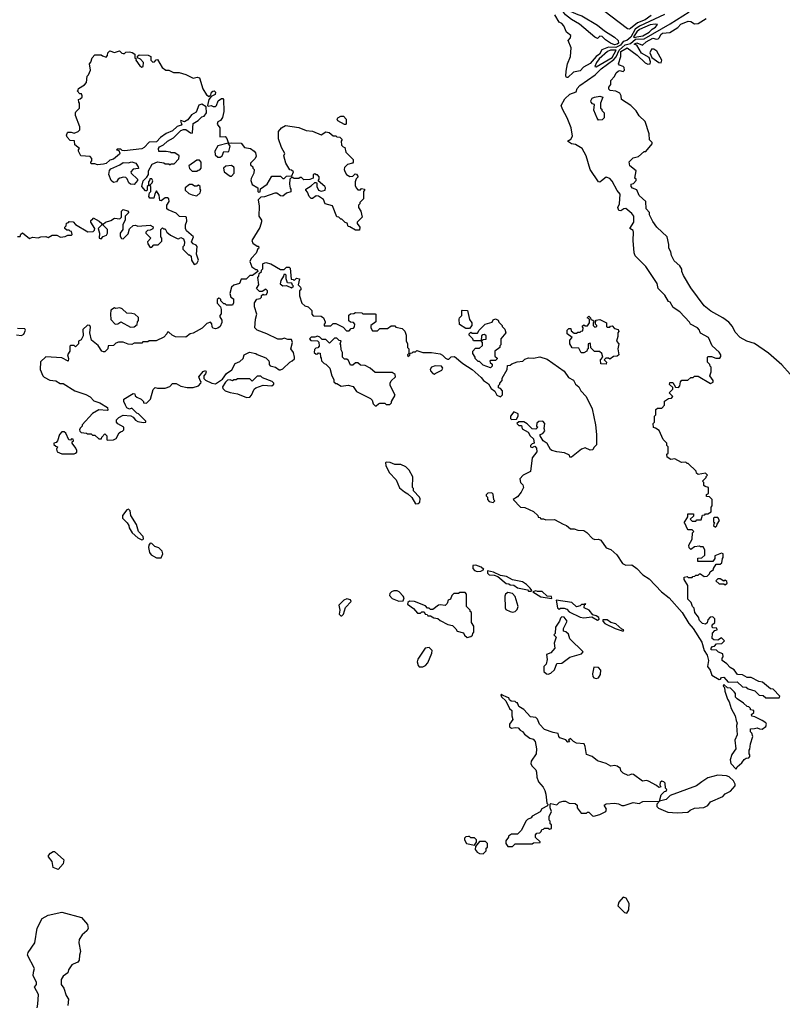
# Model space of a CAD drawing. Extents: x 1861455 to 2058065, y 200073 to 437907.
# Tile 261 of 574: x 1894482 to 1900690, y 354654 to 362675. Entities that reach past the tile are written whole.
import ezdxf

# ---------------------------------------------------------------- set-up
doc = ezdxf.new("R2010")
doc.units = 0

msp = doc.modelspace()

# ---------------------------------------------------------------- linework, layer by layer
at = {"layer": '0CON05XD'}
for points in [[(1899621.7, 362708.3), (1899575, 362673.3), (1899510.2, 362649.8), (1899455, 362602.9), (1899445, 362597.5), (1899429.5, 362599.5), (1899169.5, 362799.5)], [(1899142.5, 359505), (1899170, 359375), (1899177.5, 359295), (1899177, 359213), (1899155, 359190), (1899148.3, 359171.7), (1899125, 359167.5), (1899085, 359186.2), (1899055, 359176.7), (1898975, 359110), (1898961.7, 359111.7), (1898958.3, 359128.3), (1898917, 359147), (1898855, 359153.3), (1898815, 359166.7), (1898803.3, 359175), (1898775, 359222.5), (1898743.3, 359245), (1898720, 359285), (1898720, 359295), (1898740, 359305), (1898757.5, 359325), (1898752.5, 359345), (1898757.5, 359385), (1898740, 359405), (1898708.3, 359401.7), (1898691.7, 359388.3), (1898690, 359365), (1898700, 359355), (1898685, 359340), (1898653, 359343), (1898613, 359383), (1898585, 359400), (1898545, 359400), (1898530, 359385), (1898545, 359370), (1898568.3, 359368.3), (1898571.7, 359341.7), (1898620, 359315), (1898637.5, 359285), (1898665, 359260), (1898670, 359225), (1898655, 359220), (1898640, 359205), (1898640, 359195), (1898655, 359190), (1898675, 359200), (1898690, 359185), (1898692.5, 359155), (1898653.3, 359105), (1898640, 358995), (1898580, 358965), (1898552.5, 358935), (1898560, 358905), (1898577.5, 358885), (1898582.5, 358865), (1898563.3, 358825), (1898535, 358787.5), (1898500, 358765), (1898560, 358705), (1898595, 358702.5), (1898665, 358667.5), (1898700, 358635), (1898701.7, 358621.7), (1898715, 358620), (1898725, 358610), (1898745, 358610), (1898765, 358600), (1898835, 358602.5), (1898907.5, 358565), (1898933.8, 358553.8), (1898965, 358526.7), (1898995, 358527.5), (1899025, 358517.5), (1899075, 358513.3), (1899097.7, 358497.7), (1899145, 358447.5), (1899165, 358441.2), (1899195, 358443.3), (1899212.5, 358435), (1899255, 358372.5), (1899295, 358360), (1899343.3, 358315), (1899390, 358245), (1899415, 358232.5), (1899465, 358233.3), (1899505, 358203.3), (1899555, 358152.5), (1899605, 358120), (1899707.5, 358015), (1899768.8, 357965), (1899875, 357846.7), (1899930, 357755), (1899965.8, 357715.8), (1900034, 357604), (1900054.3, 357535), (1900077.7, 357497.7), (1900090, 357455), (1900080, 357405), (1900103.3, 357375), (1900117.5, 357335), (1900175, 357300), (1900186.4, 357303.6), (1900195, 357317.5), (1900215, 357320), (1900248.3, 357278.3), (1900321.7, 357281.7), (1900365, 357240), (1900397, 357237), (1900413.3, 357223.3), (1900467, 357207), (1900503, 357173), (1900535, 357170), (1900555, 357150), (1900665, 357150), (1900670, 357165), (1900615, 357222.5), (1900593, 357223), (1900527.7, 357277.7), (1900500, 357285), (1900436.4, 357316.4), (1900405, 357317.5), (1900365, 357337.5), (1900325, 357340), (1900299.3, 357379.3), (1900265, 357397.5), (1900238.3, 357428.3), (1900200, 357455), (1900200, 357475), (1900210, 357485), (1900205, 357510), (1900171.7, 357521.7), (1900155, 357540), (1900111.7, 357541.7), (1900110, 357555), (1900121.7, 357568.3), (1900138.3, 357571.7), (1900155, 357590), (1900197, 357593), (1900220, 357615), (1900195, 357640), (1900165, 357620), (1900133, 357623), (1900120, 357635), (1900121.7, 357678.3), (1900141.7, 357698.3), (1900160, 357705), (1900158.3, 357718.3), (1900125, 357720), (1900120, 357725), (1900120, 357745), (1900140, 357765), (1900140, 357795), (1900125, 357810), (1900101.7, 357808.3), (1900083, 357787), (1900078.3, 357761.7), (1900065, 357750), (1900040, 357755), (1900015, 357780), (1900007, 357807), (1899977.5, 357845), (1899971.7, 357881.7), (1899960, 357895), (1899948.3, 357928.3), (1899920, 357955), (1899920, 358065), (1899890, 358115), (1899890, 358135), (1899915, 358140), (1899925, 358130), (1899955, 358130), (1899961.7, 358138.3), (1899978.3, 358141.7), (1899985, 358150), (1900005, 358150), (1900015, 358160), (1900025, 358160), (1900055, 358140), (1900078.3, 358141.7), (1900098.3, 358161.7), (1900101.7, 358178.3), (1900130, 358195), (1900130, 358205), (1900151.7, 358238.3), (1900185, 358240), (1900198.3, 358251.7), (1900203, 358287), (1900210, 358295), (1900210, 358325), (1900195, 358330), (1900141.7, 358308.3), (1900140, 358285), (1900125, 358260), (1900001.7, 358261.7), (1900001.7, 358288.3), (1900035, 358290), (1900058.3, 358311.7), (1900060, 358355), (1900045, 358380), (1900025, 358380), (1900015, 358387.5), (1899975, 358380), (1899945, 358360), (1899931.7, 358371.7), (1899930, 358395), (1899957, 358443), (1899960, 358495), (1899970, 358505), (1899955, 358520), (1899925, 358520), (1899915, 358530), (1899898.3, 358568.3), (1899890, 358575), (1899920, 358625), (1899921.7, 358648.3), (1899968.3, 358648.3), (1899968.3, 358631.7), (1899940, 358605), (1899955, 358590), (1899985, 358590), (1899995, 358600), (1900028.3, 358601.7), (1900041.7, 358638.3), (1900058.3, 358641.7), (1900065, 358650), (1900085, 358650), (1900110, 358665), (1900110, 358705), (1900120, 358715), (1900120, 358765), (1900098.3, 358788.3), (1900071.7, 358791.7), (1900071.7, 358808.3), (1900090, 358815), (1900090, 358865), (1900061.7, 358871.7), (1900051.7, 358881.7), (1900050, 358905), (1900040, 358915), (1900070, 358945), (1900070, 358955), (1900080, 358965), (1900065, 358980), (1900005, 358970), (1899991.7, 358981.7), (1899988.3, 358998.3), (1899925, 359060), (1899915, 359060), (1899905, 359070), (1899868.3, 359068.3), (1899815, 359097.5), (1899783, 359093), (1899751.7, 359111.7), (1899750, 359135), (1899760, 359145), (1899760, 359195), (1899750, 359205), (1899750, 359225), (1899720, 359255), (1899688.3, 359328.3), (1899658.3, 359348.3), (1899641.7, 359351.7), (1899640, 359385), (1899650, 359395), (1899650, 359445), (1899660, 359455), (1899661.7, 359498.3), (1899675, 359510), (1899708.3, 359511.7), (1899730, 359535), (1899731.7, 359568.3), (1899765, 359590), (1899788.3, 359591.7), (1899800, 359605), (1899770, 359635), (1899800, 359665), (1899798.3, 359678.3), (1899773, 359703), (1899775, 359720), (1899798.3, 359718.3), (1899821.7, 359681.7), (1899845, 359680), (1899857, 359693), (1899860, 359725), (1899872.5, 359737.5), (1899921.7, 359738.3), (1899945, 359760), (1899965, 359760), (1899975, 359770), (1900005, 359770), (1900105, 359712.5), (1900128.3, 359721.7), (1900127, 359737), (1900100, 359775), (1900110, 359805), (1900110, 359845), (1900101.7, 359851.7), (1900100, 359865), (1900080, 359885), (1900080, 359925), (1900085, 359930), (1900115, 359930), (1900148.3, 359918.3), (1900181.7, 359918.3), (1900189.3, 359930.7), (1900188.8, 359945), (1900175, 359966.7), (1900119.5, 360019.5), (1900088.8, 360085), (1900025, 360122.5), (1900017.5, 360135), (1900016.1, 360146.1), (1900000, 360165), (1899943.6, 360193.6), (1899935, 360210), (1899856.4, 360296.4), (1899800.7, 360330.7), (1899777.5, 360375), (1899765, 360380), (1899735, 360430), (1899680, 360485), (1899672.5, 360525), (1899580, 360665), (1899491.7, 360751.7), (1899483.8, 360775), (1899476.7, 360875), (1899479.2, 360945), (1899475, 360956.7), (1899450, 360975), (1899481.2, 361025), (1899482.2, 361075), (1899465, 361097.5), (1899415, 361136), (1899400, 361135), (1899375, 361117.5), (1899360, 361120), (1899352.5, 361145), (1899365.6, 361174.4), (1899371.4, 361255), (1899345, 361282.5), (1899305, 361360.6), (1899285, 361382.5), (1899255, 361392.9), (1899218.8, 361361.2), (1899205, 361352.5), (1899193.3, 361353.3), (1899126, 361455), (1899092.5, 361565), (1899060, 361625), (1899007.6, 361657.6), (1898975, 361663.1), (1898942.5, 361685), (1898968.3, 361701.7), (1898983.3, 361725), (1898970.8, 361795), (1898940, 361875), (1898900, 361945), (1898890, 361975), (1898919.8, 362030.2), (1898961, 362069), (1899011.5, 362088.5), (1899020, 362115), (1899040.5, 362139.5), (1899165.4, 362225), (1899215.7, 362275), (1899319.5, 362350.5), (1899337.2, 362372.8), (1899362.2, 362427.8), (1899410.6, 362469.4), (1899455, 362481), (1899495, 362515.4), (1899565, 362520.1), (1899777.8, 362642.2), (1899931.2, 362738.8)], [(1899731.5, 362718.5), (1899527.5, 362622.5), (1899491.9, 362598.1), (1899456.7, 362533.3), (1899425, 362505.5), (1899393.9, 362496.1), (1899371.8, 362468.2), (1899335, 362448.4), (1899275, 362450.3), (1899219.8, 362430.2), (1899202.7, 362395), (1899175.8, 362374.2), (1899125, 362318.1), (1899073, 362287), (1899045, 362257.9), (1898991.6, 362248.4), (1898945, 362203.8), (1898934, 362204), (1898928.8, 362215), (1898930, 362255), (1898942.5, 362315), (1898965.8, 362375), (1898970, 362445), (1898948, 362505), (1898965, 362526.7), (1898967.3, 362545), (1898933, 362573), (1898911.2, 362625), (1898895, 362643.6), (1898874.2, 362655), (1898839.1, 362715)], [(1899325, 362469.7), (1899291.4, 362485), (1899251.7, 362511.7), (1899225, 362539.2), (1899205, 362540), (1899185, 362522.5), (1899165, 362532.5), (1899039.3, 362639.3), (1898975, 362675.6), (1898926, 362715), (1898908.8, 362735), (1898906.7, 362753.3), (1898945, 362753.8), (1899025, 362716.2), (1899057.7, 362707.7), (1899185, 362630.8), (1899243.6, 362583.6), (1899325, 362533.8), (1899355, 362505.8), (1899356.6, 362485), (1899345, 362474.3), (1899325, 362469.7)], [(1899485, 362529.4), (1899505, 362534.7), (1899555, 362544.5), (1899605, 362573.2), (1899631.2, 362598.8), (1899658.9, 362615), (1899673.3, 362635), (1899655, 362639.5), (1899615, 362634.1), (1899527.3, 362595), (1899505, 362576.2), (1899478.1, 362535), (1899485, 362529.4)], [(1899508.8, 362385), (1899575, 362323.1), (1899596.1, 362313.9), (1899613.3, 362316.7), (1899617, 362333), (1899606.4, 362366.4), (1899542.9, 362402.9), (1899506.2, 362466.2), (1899485, 362475.8), (1899505, 362485.8), (1899552, 362468), (1899581.1, 362495), (1899635, 362523.6), (1899665, 362515.7), (1899680.6, 362519.4), (1899690.9, 362529.1), (1899700.8, 362555), (1899713.8, 362565), (1899775, 362571.1), (1899838.7, 362611.3), (1899865, 362637.5), (1899925, 362663.8), (1899945, 362660), (1899975, 362640), (1900005, 362644.4), (1900070.9, 362685)], [(1894465, 360910), (1894485, 360910), (1894491.7, 360928.3), (1894505, 360940), (1894562.5, 360892.5), (1894587, 360903), (1894633, 360897), (1894655, 360906.7), (1894695, 360907.5), (1894715, 360900), (1894745, 360920), (1894785, 360920), (1894813.3, 360903.3), (1894851.7, 360908.3), (1894875, 360920), (1894905, 360920), (1894910, 360925), (1894905, 360950), (1894891.7, 360951.7), (1894885, 360960), (1894865, 360960), (1894850, 360975), (1894850, 360985), (1894860, 360995), (1894861.7, 361018.3), (1894878.3, 361021.7), (1894885, 361030), (1894918.3, 361028.3), (1894937, 361007), (1895036.7, 360946.7), (1895080.7, 360949.3), (1895090.7, 360959.3), (1895093.3, 360975), (1895060, 361025), (1895061.7, 361038.3), (1895078.3, 361051.7), (1895080, 361060), (1895130, 361035), (1895150, 361015), (1895148.3, 361001.7), (1895120, 360975), (1895132.5, 360935), (1895130, 360895), (1895145, 360890), (1895161.7, 360908.3), (1895189.3, 360920.7), (1895197.5, 360935), (1895197, 360967), (1895161.7, 361001.7), (1895161.7, 361008.3), (1895180, 361025), (1895225, 361040), (1895253, 361057), (1895298.3, 361051.7), (1895310, 361065), (1895310, 361115), (1895325, 361130), (1895358.3, 361118.3), (1895370, 361105), (1895340, 361075), (1895340, 361045), (1895322.5, 361005), (1895322.5, 360965), (1895300, 360935), (1895300.7, 360910.7), (1895311.7, 360891.7), (1895325, 360890), (1895365, 360930), (1895375, 360970), (1895405, 360997.5), (1895425, 361000), (1895445, 360992.5), (1895545, 361000), (1895568.3, 360988.3), (1895565, 360972.5), (1895545, 360960), (1895521.7, 360958.3), (1895510, 360945), (1895510, 360935), (1895550, 360895), (1895523.3, 360865), (1895525, 360850), (1895545, 360820), (1895558.3, 360821.7), (1895575, 360840), (1895608.3, 360841.7), (1895638.3, 360871.7), (1895640, 360895), (1895630, 360905), (1895630, 360965), (1895645, 360980), (1895651.7, 360971.7), (1895665, 360970), (1895680, 360945), (1895709.3, 360919.3), (1895763, 360893), (1895775, 360890), (1895795, 360900), (1895815, 360890), (1895822.5, 360865), (1895820, 360835), (1895810, 360825), (1895810, 360805), (1895855, 360760), (1895865, 360760), (1895878.3, 360748.3), (1895880, 360715), (1895901.7, 360681.7), (1895925, 360690), (1895937.5, 360715), (1895920, 360765), (1895927, 360827), (1895919.3, 360839.3), (1895895, 360850), (1895880, 360865), (1895897, 360907), (1895840, 360955), (1895833, 360973), (1895832.5, 361005), (1895842.5, 361035), (1895840, 361065), (1895835, 361070), (1895783, 361073), (1895755, 361100), (1895690, 361125), (1895680, 361135), (1895680, 361165), (1895697.5, 361195), (1895696.1, 361216.1), (1895685, 361223.3), (1895667, 361223), (1895635, 361200), (1895621.7, 361201.7), (1895616.4, 361246.4), (1895595, 361280), (1895583, 361257), (1895575, 361220), (1895541.7, 361221.7), (1895532.5, 361235), (1895540, 361265), (1895550, 361275), (1895550, 361315), (1895540, 361325), (1895560, 361345), (1895567, 361363), (1895558.3, 361378.3), (1895541.7, 361378.3), (1895540, 361365), (1895530, 361355), (1895530, 361325), (1895520, 361315), (1895520, 361285), (1895515, 361280), (1895505, 361280), (1895477.5, 361315), (1895488.3, 361361.7), (1895518.3, 361391.7), (1895530, 361415), (1895530, 361445), (1895560.7, 361499.3), (1895605, 361517.5), (1895655, 361510), (1895665, 361500), (1895695, 361500), (1895707.5, 361492.5), (1895715, 361500), (1895738.3, 361501.7), (1895778.3, 361541.7), (1895780, 361565), (1895745, 361590), (1895715, 361590), (1895707, 361597), (1895675, 361602.5), (1895655, 361600), (1895615, 361600), (1895612.5, 361625), (1895620.7, 361639.3), (1895653.6, 361656.4), (1895683.9, 361686.1), (1895735, 361713.3), (1895795, 361771.2), (1895815, 361780), (1895835, 361780), (1895873, 361753), (1895885, 361750), (1895890, 361755), (1895895, 361830), (1895936.1, 361853.9), (1895965, 361882.5), (1895985, 361890), (1896002.5, 361915), (1896000, 361965), (1895965, 361986.7), (1895940.5, 361979.5), (1895918.3, 361921.7), (1895880.7, 361899.3), (1895851.7, 361858.3), (1895823, 361843), (1895795, 361852.5), (1895790, 361845), (1895802.5, 361825), (1895797.5, 361815), (1895764, 361806), (1895725, 361770), (1895675, 361747.5), (1895627.5, 361715), (1895595, 361680), (1895535, 361677.5), (1895495, 361632.5), (1895477.5, 361622.5), (1895335, 361607.5), (1895315, 361610), (1895305, 361620), (1895275, 361620), (1895270, 361615), (1895288.3, 361608.3), (1895297.5, 361587.5), (1895295, 361580), (1895245, 361540), (1895215, 361530), (1895186.1, 361503.9), (1895163, 361497), (1895115, 361492.5), (1895095, 361500), (1895065, 361500), (1895060, 361515), (1895070, 361525), (1895070, 361545), (1895055, 361560), (1894980, 361565), (1894960, 361605), (1894960, 361615), (1894970, 361625), (1894930, 361655), (1894928.3, 361688.3), (1894891.7, 361691.7), (1894868.3, 361718.3), (1894862.5, 361735), (1894870, 361755), (1894875, 361760), (1894901.7, 361758.3), (1894925, 361750), (1894957, 361763), (1894971.7, 361778.3), (1894971.7, 361801.7), (1894936.7, 361895), (1894937.5, 361915), (1894940, 361925), (1894970, 361955), (1894970, 361995), (1894963, 362003), (1894960, 362025), (1894975, 362030), (1894990, 362045), (1894990, 362055), (1894985, 362070), (1894971.7, 362071.7), (1894950, 362095), (1894958.3, 362101.7), (1894960, 362115), (1895010, 362145), (1895027, 362163), (1895032.5, 362215), (1895042.5, 362225), (1895057.5, 362265), (1895050, 362315), (1895061.7, 362328.3), (1895072.5, 362365), (1895095, 362390), (1895145, 362390), (1895155, 362380), (1895185, 362370), (1895197, 362383), (1895200, 362405), (1895215, 362420), (1895255, 362407.5), (1895295, 362420), (1895313, 362403), (1895325, 362400), (1895335, 362400), (1895345, 362410), (1895375, 362412.5), (1895397, 362407), (1895420, 362395), (1895420, 362365), (1895430, 362355), (1895427.5, 362345), (1895459.5, 362299.5), (1895475, 362287.5), (1895487, 362293), (1895488.8, 362325), (1895465, 362353.3), (1895440, 362365), (1895441.7, 362378.3), (1895455, 362387.5), (1895527, 362387), (1895550, 362375), (1895550, 362345), (1895565, 362330), (1895578.3, 362331.7), (1895591.7, 362348.3), (1895605, 362350), (1895642.5, 362285), (1895673, 362263), (1895695, 362263.3), (1895735, 362245.8), (1895780, 362245), (1895835, 362227.5), (1895895, 362197.5), (1895927, 362207), (1895945, 362202.5), (1895972.7, 362112.7), (1896002.3, 362062.3), (1896025, 362050), (1896037.5, 362062.5), (1896043.8, 362085), (1896055, 362093.3), (1896066.2, 362096.2), (1896076.7, 362085), (1896072.5, 362065), (1896041.7, 362048.3), (1896022.5, 362025), (1896010, 361975), (1896015, 361970), (1896040, 361975), (1896057.1, 361967.1), (1896075, 361967.5), (1896085, 361976.7), (1896097.5, 362015), (1896125, 362032.5), (1896135, 362032.5), (1896140, 362025), (1896143.6, 361926.4), (1896133, 361877), (1896117.5, 361855), (1896096.1, 361843.9), (1896090, 361825), (1896110, 361795), (1896111.7, 361721.7), (1896155, 361722.5), (1896168.3, 361708.3), (1896180, 361675), (1896180, 361670), (1896095, 361647.5), (1896070, 361605), (1896073, 361573), (1896095, 361556.2), (1896115, 361555.8), (1896131.2, 361565), (1896145, 361600), (1896175, 361597.5), (1896185, 361602.5), (1896196.7, 361645), (1896180, 361670), (1896207, 361673), (1896285, 361669.2), (1896313.3, 361633.3), (1896360, 361625), (1896390, 361605), (1896401.7, 361591.7), (1896406.7, 361563.3), (1896400, 361545), (1896360, 361505), (1896361.7, 361491.7), (1896380, 361475), (1896380, 361465), (1896390, 361455), (1896387.5, 361425), (1896365, 361380), (1896363.3, 361365), (1896373.6, 361333.6), (1896420, 361305), (1896420, 361275), (1896425, 361270), (1896438.3, 361271.7), (1896441.7, 361298.3), (1896497.5, 361335), (1896535, 361400), (1896605, 361400), (1896625, 361380), (1896635, 361380), (1896655, 361400), (1896698.3, 361401.7), (1896710, 361435), (1896695, 361450), (1896681.7, 361451.7), (1896647.5, 361505), (1896632.5, 361565), (1896640, 361585), (1896612.5, 361635), (1896590, 361705), (1896587.5, 361765), (1896612.5, 361795), (1896645, 361812.5), (1896755, 361797.5)], [(1899175, 362291.9), (1899305, 362368.1), (1899336.9, 362426.9), (1899291.9, 362428.1), (1899265.9, 362415), (1899199.6, 362355), (1899176.7, 362325), (1899164.2, 362295), (1899175, 362291.9)], [(1900755, 359787.5), (1900685, 359862.9), (1900578.3, 359958.3), (1900465, 360036), (1900402.5, 360055), (1900345.9, 360085.9), (1900305, 360130), (1900285, 360176.7), (1900255, 360210), (1900206.1, 360246.1), (1900109.5, 360299.5), (1900055, 360343.8), (1899945, 360490), (1899885, 360590), (1899873.3, 360625), (1899871.7, 360641.7), (1899855, 360670), (1899810.7, 360710.7), (1899787.5, 360755), (1899782.5, 360785), (1899767.5, 360815), (1899766.7, 360845), (1899752.5, 360905), (1899667.5, 360985), (1899635, 361030), (1899610, 361085), (1899610, 361105), (1899582.5, 361135), (1899580, 361195), (1899523.6, 361243.6), (1899505, 361290), (1899471.7, 361301.7), (1899460, 361315), (1899460, 361335), (1899478.3, 361341.7), (1899500, 361365), (1899500, 361375), (1899490, 361385), (1899500, 361445), (1899450, 361485), (1899443, 361517), (1899475, 361550), (1899518.3, 361561.7), (1899565, 361600), (1899578.3, 361601.7), (1899630, 361665), (1899630, 361675), (1899610, 361695), (1899607.5, 361745), (1899573.3, 361845), (1899525, 361892.5), (1899501.7, 361931.7), (1899456.4, 361976.4), (1899380, 362025), (1899377.5, 362055), (1899366.4, 362076.4), (1899335, 362092.5), (1899288.3, 362098.3), (1899278.3, 362108.3), (1899277.5, 362125), (1899293, 362147), (1899295, 362180), (1899325, 362213.3), (1899338.3, 362241.7), (1899355, 362256.7), (1899365, 362260), (1899395, 362252), (1899405.4, 362264.6), (1899403.8, 362285), (1899395, 362293.8), (1899365, 362303.3), (1899356.7, 362315), (1899374.8, 362375), (1899375.8, 362415), (1899426.8, 362446.8), (1899508.8, 362385)], [(1899705, 362322.5), (1899708.8, 362345), (1899667.5, 362417.5), (1899645, 362435.8), (1899625, 362433.8), (1899611.2, 362405), (1899628.3, 362368.3), (1899685, 362327.5), (1899705, 362322.5)], [(1899195, 361857.5), (1899181.7, 361871.7), (1899157, 361937), (1899160, 361985), (1899145, 361990), (1899133, 362003), (1899132.5, 362015), (1899143.3, 362035), (1899160, 362045), (1899205, 362052.5), (1899230, 362045), (1899210, 361995), (1899210, 361955), (1899220, 361945), (1899220, 361935), (1899240, 361915), (1899240, 361875), (1899225, 361860), (1899195, 361857.5)], [(1897135, 361820), (1897125, 361820), (1897070.7, 361850.7), (1897067.5, 361865), (1897072.5, 361875), (1897095, 361890), (1897118.3, 361888.3), (1897140, 361865), (1897140, 361825), (1897135, 361820)], [(1896755, 361797.5), (1896815, 361772.5), (1896866.4, 361766.4), (1896935, 361737.5), (1896975, 361762.5), (1897000, 361755), (1897035, 361730), (1897055, 361730), (1897065, 361720), (1897087, 361717), (1897108.3, 361698.3), (1897100, 361685), (1897103, 361653), (1897115, 361640), (1897130, 361635), (1897137.5, 361595), (1897197.5, 361535), (1897196.7, 361515), (1897190, 361505), (1897150, 361495), (1897125, 361470), (1897122.5, 361455), (1897128.3, 361438.3), (1897143.6, 361413.6), (1897168.3, 361398.3), (1897195, 361400), (1897211.7, 361418.3), (1897225, 361417.5), (1897237.5, 361395), (1897221.7, 361378.3), (1897212.5, 361355), (1897212.5, 361325), (1897220, 361305), (1897235, 361290), (1897255, 361290), (1897265, 361300), (1897290, 361295), (1897290, 361285), (1897280, 361275), (1897280, 361215), (1897250, 361185), (1897250, 361175), (1897240, 361165), (1897240, 361145), (1897260, 361115), (1897270, 361065), (1897230, 361025), (1897230, 361015), (1897250, 360985), (1897248.3, 360961.7), (1897215, 360960), (1897168.3, 360988.3), (1897155, 360990), (1897148.3, 361018.3), (1897131.7, 361021.7), (1897105, 361050), (1897095, 361050), (1897080, 361065), (1897065, 361070), (1897028.3, 361158.3), (1896970, 361175), (1896955, 361210), (1896915, 361237.5), (1896895, 361240), (1896865, 361217.5), (1896855, 361217.5), (1896837.5, 361235), (1896825, 361270), (1896810, 361285), (1896810, 361295), (1896855, 361322.5), (1896885, 361350), (1896898.3, 361348.3), (1896901.7, 361341.7), (1896900, 361315), (1896915, 361287.5), (1896935, 361277.5), (1896970, 361285), (1896972.5, 361305), (1896966.4, 361316.4), (1896911.7, 361361.7), (1896920, 361375), (1896920, 361395), (1896905, 361410), (1896895, 361410), (1896885, 361420), (1896870, 361415), (1896870, 361385), (1896845, 361372.5), (1896795, 361370), (1896775, 361390), (1896765, 361390), (1896755, 361380), (1896711.7, 361381.7), (1896708.3, 361388.3), (1896695, 361390), (1896680, 361375), (1896677.5, 361335), (1896683, 361303), (1896690, 361295), (1896688.3, 361271.7), (1896655, 361262.5), (1896625, 361237.5), (1896605, 361240), (1896575, 361262.5), (1896558.3, 361261.7), (1896475, 361232.5), (1896445, 361230), (1896422.5, 361207.5), (1896432.5, 361155), (1896430, 361075), (1896451.7, 361041.7), (1896451.7, 361028.3), (1896437, 360983), (1896372.5, 360875), (1896380, 360855), (1896415, 360830), (1896425, 360830), (1896430, 360815), (1896421.7, 360808.3), (1896408.3, 360771.7), (1896365, 360730), (1896356.7, 360705), (1896370.7, 360660.7), (1896405, 360640), (1896415, 360640), (1896420, 360625), (1896378.3, 360591.7), (1896355, 360590), (1896325, 360562.5), (1896285, 360560), (1896270, 360525), (1896225, 360512.5), (1896207.5, 360495), (1896192.5, 360445), (1896200, 360415), (1896221.7, 360401.7), (1896221.7, 360368.3), (1896215, 360350), (1896165, 360350), (1896155, 360360), (1896145, 360360), (1896120, 360385), (1896120, 360395), (1896110, 360405), (1896103, 360407), (1896090, 360395), (1896090, 360365), (1896117, 360337), (1896122.5, 360315), (1896121.7, 360278.3), (1896110, 360265), (1896110, 360255), (1896127, 360227), (1896127, 360207), (1896113.3, 360175), (1896095, 360161.2), (1896077, 360157), (1896055, 360163.3), (1896047.5, 360175), (1896047, 360197), (1896035, 360210), (1896005, 360200), (1895967, 360163), (1895895, 360122.5), (1895870, 360115), (1895835, 360087.5), (1895750.7, 360090.7), (1895723.9, 360103.9), (1895695, 360130), (1895685, 360130), (1895680, 360115), (1895655, 360087.5), (1895591.7, 360058.3), (1895565, 360060), (1895535, 360060), (1895525, 360050), (1895485, 360050), (1895475, 360040), (1895415, 360040), (1895395, 360030), (1895365, 360032.5), (1895325, 360047.5), (1895285, 360047.5), (1895265, 360040), (1895245, 360020), (1895201.7, 360018.3), (1895200, 359995), (1895175, 359970), (1895165, 359970), (1895150, 359975), (1895120, 360020), (1895067.5, 360065), (1895052.5, 360125), (1895059.3, 360169.3), (1895053, 360183), (1895035, 360187.5), (1894995, 360150), (1894999.3, 360100.7), (1894983, 360067), (1894960, 360055), (1894960, 360035), (1894935, 360010), (1894925, 360020), (1894895, 360020), (1894890, 360015), (1894890, 359975), (1894870, 359945), (1894880, 359915), (1894877.5, 359892.5), (1894825, 359920), (1894695, 359927.5), (1894651.7, 359888.3), (1894650, 359825), (1894670, 359775), (1894681.7, 359761.7), (1894728.3, 359738.3), (1894775, 359733.8), (1894812.3, 359712.3), (1894835, 359710), (1894930.5, 359650.5), (1895021.7, 359621.7), (1895055, 359602.5), (1895085, 359570), (1895135, 359553.3), (1895197.5, 359515), (1895200, 359495), (1895195, 359492.5), (1895125, 359497.5), (1895075, 359467.5), (1894990, 359375), (1894990, 359365), (1894973, 359347), (1894970, 359335), (1894971.7, 359321.7), (1894983, 359313), (1895027, 359307), (1895035, 359300), (1895065, 359300), (1895075, 359290), (1895095, 359290), (1895125, 359260), (1895148.3, 359261.7), (1895150, 359275), (1895175, 359300), (1895190, 359285), (1895190, 359255), (1895195, 359250), (1895245, 359252.5), (1895266.4, 359263.6), (1895291.7, 359308.3), (1895301.7, 359318.3), (1895318.3, 359321.7), (1895330, 359335), (1895330, 359355), (1895281.7, 359381.7), (1895270, 359395), (1895270, 359415), (1895290, 359435), (1895325, 359452.5), (1895387, 359447), (1895406.4, 359436.4), (1895425, 359412.5), (1895445, 359402.5), (1895487, 359393), (1895510, 359395), (1895510, 359405), (1895450, 359465), (1895435, 359470), (1895395, 359510), (1895375, 359502.5), (1895355, 359512.5), (1895342.5, 359535), (1895330, 359565), (1895330, 359585), (1895405, 359630), (1895418.3, 359628.3), (1895421.7, 359611.7), (1895435, 359600), (1895470, 359585), (1895490, 359565), (1895490, 359555), (1895515, 359550), (1895547, 359583), (1895568.3, 359661.7), (1895585, 359680), (1895605, 359672.5), (1895665, 359673.3), (1895705, 359687.5), (1895725, 359710), (1895735, 359712.5), (1895755, 359712.5), (1895795, 359690), (1895845, 359680), (1895895, 359680), (1895938.3, 359691.7), (1895957, 359713), (1895960, 359725), (1895950, 359735), (1895940, 359765), (1895975, 359810), (1895995, 359817.5), (1896000, 359805), (1895995, 359790), (1895980, 359775), (1895981.7, 359751.7), (1895995, 359737.5), (1896045, 359713.3), (1896075, 359707.5), (1896133.9, 359746.1), (1896165, 359792.5), (1896208.3, 359821.7), (1896237, 359873), (1896275, 359890), (1896300, 359915), (1896310, 359945), (1896353.6, 359966.4), (1896405, 359956.7), (1896416.4, 359946.4), (1896485, 359920), (1896510, 359895), (1896511.7, 359881.7), (1896512.5, 359865), (1896520, 359855), (1896565, 359843.3), (1896595, 359822.5), (1896605, 359822.5), (1896625, 359830), (1896680, 359885), (1896700, 359895), (1896718.3, 359911.7), (1896720, 359925), (1896710, 359965), (1896690, 359995), (1896702.5, 360045), (1896695, 360070), (1896665, 360070), (1896635, 360080), (1896615, 360072.5), (1896583.6, 360073.6), (1896495, 360116.7), (1896416.4, 360146.4), (1896397.5, 360165), (1896402.5, 360235), (1896413.3, 360275), (1896392.5, 360335), (1896392.5, 360367.5), (1896411.7, 360398.3), (1896440, 360405), (1896450, 360415), (1896451.7, 360428.3), (1896465, 360440), (1896472.5, 360432.5), (1896490, 360435), (1896500, 360455), (1896500, 360465), (1896485, 360480), (1896455, 360460), (1896435, 360460), (1896410, 360485), (1896430, 360515), (1896420, 360575), (1896430, 360585), (1896431.7, 360608.3), (1896450, 360625), (1896450, 360635), (1896460, 360645), (1896460, 360685), (1896465, 360690), (1896485, 360697.5), (1896527, 360687), (1896605, 360640), (1896635, 360640), (1896655, 360660), (1896675, 360660), (1896685, 360650), (1896691.7, 360561.7), (1896708.3, 360558.3), (1896715, 360550), (1896735, 360570), (1896760, 360565), (1896750, 360515), (1896767, 360497), (1896770, 360485), (1896770, 360475), (1896760, 360465), (1896760, 360425), (1896780, 360365), (1896803, 360343), (1896830, 360335), (1896860, 360305), (1896860, 360275), (1896871.7, 360261.7), (1896935, 360260), (1896956.4, 360246.4), (1896970, 360215), (1896970, 360205), (1896960, 360195), (1896961.7, 360181.7), (1897015, 360180), (1897035, 360200), (1897055, 360200), (1897115, 360170), (1897141.7, 360141.7), (1897165, 360140), (1897181.7, 360158.3), (1897198.3, 360161.7), (1897208.3, 360171.7), (1897210, 360195), (1897198.3, 360208.3), (1897175, 360210), (1897161.7, 360221.7), (1897161.7, 360268.3), (1897175, 360280), (1897201.7, 360281.7), (1897215, 360290), (1897267, 360287), (1897275, 360280), (1897375, 360280), (1897380, 360275), (1897380, 360215), (1897340, 360185), (1897340, 360165), (1897355, 360140), (1897395, 360140), (1897415, 360160), (1897475, 360160), (1897505, 360180), (1897535, 360180), (1897545, 360170), (1897595, 360160), (1897617, 360137), (1897627.5, 360105), (1897628.3, 360058.3), (1897640, 360035), (1897640, 360005), (1897650, 359995), (1897650, 359955), (1897640, 359945), (1897641.7, 359931.7), (1897658.3, 359941.7), (1897661.7, 359958.3), (1897678.3, 359961.7), (1897685, 359970), (1897705, 359970), (1897715, 359980), (1897765, 359962.5), (1897835, 359962.5), (1897905, 359952.5), (1897925, 359942.5), (1897947, 359917), (1897965, 359910), (1897975, 359910), (1897995, 359927.5), (1898021.7, 359931.7), (1898090, 359875), (1898165.9, 359825.9), (1898239.3, 359759.3), (1898257.5, 359735), (1898298, 359708), (1898320.7, 359670.7), (1898349.3, 359649.3), (1898367, 359617), (1898395, 359602.5), (1898411.7, 359618.3), (1898411.7, 359651.7), (1898395, 359670), (1898380, 359675), (1898380, 359695), (1898390, 359705), (1898390, 359715), (1898410, 359735), (1898410, 359755), (1898450, 359825), (1898451.7, 359858.3), (1898475, 359860), (1898488.3, 359871.7), (1898533, 359887), (1898577, 359893), (1898595, 359910), (1898625, 359920), (1898665, 359917.5), (1898715, 359927.5), (1898775, 359910), (1898915, 359812.5), (1898950.7, 359760.7), (1898989.3, 359739.3), (1899007, 359707), (1899033, 359683), (1899050.7, 359650.7), (1899092.5, 359605), (1899142.5, 359505)], [(1895415, 361332.5), (1895383.9, 361333.9), (1895370, 361345), (1895358.1, 361378.1), (1895345, 361388.8), (1895328.3, 361391.7), (1895296.4, 361383.6), (1895283.6, 361376.4), (1895270, 361355), (1895245, 361350), (1895227.5, 361365), (1895207.5, 361415), (1895213.9, 361446.1), (1895225, 361460), (1895298.3, 361491.7), (1895325, 361512.5), (1895365, 361510), (1895395, 361516.2), (1895426.1, 361506.1), (1895447.5, 361475), (1895448.3, 361461.7), (1895405, 361457.5), (1895387.5, 361435), (1895390, 361425), (1895440, 361375), (1895440, 361365), (1895415, 361332.5)], [(1895925, 361440), (1895935, 361450), (1895948.3, 361451.7), (1895960, 361465), (1895960, 361515), (1895945, 361530), (1895925, 361530), (1895860, 361485), (1895863, 361463), (1895885, 361440), (1895925, 361440)], [(1896205, 361400), (1896226.7, 361425), (1896228.8, 361465), (1896224.2, 361474.2), (1896205.9, 361485.9), (1896158.8, 361481.2), (1896140, 361465), (1896146.4, 361436.4), (1896195, 361400), (1896205, 361400)], [(1895925, 361240), (1895950, 361265), (1895957.5, 361285), (1895950, 361295), (1895950, 361315), (1895938.3, 361328.3), (1895925, 361320), (1895905, 361320), (1895885, 361332.5), (1895865, 361332.5), (1895830, 361305), (1895830, 361285), (1895859.3, 361259.3), (1895885, 361247.5), (1895925, 361240)], [(1896695, 360490), (1896710, 360505), (1896701.7, 360511.7), (1896698.3, 360528.3), (1896661.7, 360531.7), (1896650, 360565), (1896650, 360595), (1896645, 360600), (1896631.7, 360598.3), (1896630, 360585), (1896608.3, 360551.7), (1896603, 360523), (1896625, 360507.5), (1896655, 360510), (1896695, 360490)], [(1895385, 360170), (1895415, 360172.5), (1895438.3, 360191.7), (1895440, 360215), (1895450, 360225), (1895448.3, 360248.3), (1895420, 360275), (1895395, 360282.5), (1895353, 360283), (1895315, 360320), (1895296.4, 360326.4), (1895265, 360322.5), (1895255, 360327.5), (1895225, 360310), (1895220, 360275), (1895223, 360233), (1895260, 360195), (1895281.7, 360198.3), (1895305, 360212.5), (1895385, 360170)], [(1898145, 360160), (1898115, 360160), (1898063, 360193), (1898060, 360235), (1898063, 360247), (1898080, 360265), (1898080, 360305), (1898085, 360310), (1898127, 360307), (1898143, 360233), (1898162.5, 360205), (1898162.5, 360185), (1898145, 360160)], [(1898315, 359840), (1898255, 359860), (1898225, 359890), (1898215, 359890), (1898190, 359915), (1898190, 359925), (1898170, 359955), (1898170, 359975), (1898191.7, 359998.3), (1898225, 360000), (1898248.3, 360021.7), (1898250, 360045), (1898240, 360060), (1898255, 360070), (1898278.3, 360071.7), (1898278.3, 360098.3), (1898265, 360110), (1898251.7, 360108.3), (1898241.7, 360098.3), (1898240, 360060), (1898175, 360060), (1898170, 360075), (1898140, 360105), (1898140, 360115), (1898155, 360130), (1898165, 360120), (1898208.3, 360121.7), (1898223.6, 360146.4), (1898270, 360195), (1898328.3, 360211.7), (1898335, 360230), (1898355, 360237.5), (1898378.3, 360228.3), (1898381.7, 360211.7), (1898410, 360185), (1898410, 360175), (1898430, 360155), (1898440, 360125), (1898400, 360075), (1898400, 360025), (1898391.7, 360018.3), (1898390, 360005), (1898350, 359975), (1898350, 359935), (1898368.3, 359918.3), (1898368.3, 359911.7), (1898355, 359900), (1898315, 359900), (1898310, 359895), (1898311.7, 359881.7), (1898327.5, 359867.5), (1898327, 359853), (1898315, 359840)], [(1899255, 359870), (1899211.7, 359871.7), (1899210, 359905), (1899230, 359925), (1899220, 359955), (1899201.7, 359971.7), (1899161.7, 359971.7), (1899131.7, 360001.7), (1899130, 360035), (1899125, 360040), (1899110, 360035), (1899110, 359995), (1899101.7, 359988.3), (1899100, 359975), (1899075, 359960), (1899051.7, 359961.7), (1899035, 360000), (1898980.7, 360000.7), (1898960, 360035), (1898960, 360065), (1898980, 360085), (1898940, 360115), (1898940, 360145), (1898951.7, 360158.3), (1898968.3, 360158.3), (1898971.7, 360141.7), (1898995, 360120), (1899015, 360120), (1899025, 360130), (1899045, 360130), (1899051.7, 360138.3), (1899065, 360140), (1899070, 360165), (1899061.7, 360178.3), (1899075, 360190), (1899085, 360180), (1899105, 360180), (1899120, 360205), (1899120, 360235), (1899102.5, 360245), (1899115, 360260), (1899130, 360245), (1899131.7, 360231.7), (1899148.3, 360228.3), (1899158.3, 360218.3), (1899150, 360205), (1899150, 360185), (1899165, 360170), (1899180, 360175), (1899180, 360185), (1899170, 360195), (1899171.7, 360228.3), (1899205, 360232.5), (1899260, 360205), (1899260, 360175), (1899265, 360170), (1899285, 360170), (1899291.7, 360178.3), (1899305, 360180), (1899325, 360160), (1899355, 360150), (1899360, 360135), (1899350, 360125), (1899352.5, 360095), (1899340, 360055), (1899360, 360035), (1899352.5, 359995), (1899360, 359945), (1899347, 359933), (1899315, 359930), (1899285, 359910), (1899275, 359917.5), (1899252.5, 359917.5), (1899240, 359905), (1899260, 359885), (1899255, 359870)], [(1894455, 360107.5), (1894497, 360103), (1894516.4, 360113.6), (1894530, 360145), (1894525, 360157.5), (1894465, 360160)], [(1897385, 359530), (1897403, 359547), (1897415, 359550), (1897455, 359550), (1897465, 359540), (1897495, 359540), (1897510, 359555), (1897510, 359565), (1897537.5, 359615), (1897497.5, 359695), (1897497.5, 359715), (1897507, 359733), (1897542.5, 359765), (1897537.5, 359785), (1897515, 359800), (1897375, 359800), (1897335, 359837.5), (1897295, 359857.5), (1897255, 359860), (1897235, 359880), (1897215, 359880), (1897195, 359860), (1897175, 359860), (1897158.3, 359898.3), (1897145, 359910), (1897125, 359910), (1897110, 359925), (1897110, 359965), (1897100, 359985), (1897097, 360027), (1897090, 360035), (1897098.3, 360058.3), (1897081.7, 360061.7), (1897065, 360080), (1897045, 360080), (1897005, 360040), (1896975, 360070), (1896945, 360070), (1896925, 360090), (1896905, 360097.5), (1896885, 360090), (1896855, 360090), (1896840, 360075), (1896851.7, 360061.7), (1896905, 360060), (1896918.3, 360048.3), (1896920, 360015), (1896908.3, 360001.7), (1896891.7, 359998.3), (1896881.7, 359988.3), (1896880, 359965), (1896895, 359950), (1896908.3, 359951.7), (1896915, 359960), (1896928.3, 359958.3), (1896930, 359925), (1896937, 359917), (1896940, 359895), (1896960, 359875), (1896975, 359870), (1897007, 359837), (1897022.5, 359775), (1897040, 359745), (1897040, 359725), (1897055, 359710), (1897065, 359710), (1897098.3, 359688.3), (1897155, 359697.5), (1897196.1, 359686.1), (1897225, 359647.5), (1897338.3, 359588.3), (1897350, 359575), (1897360, 359545), (1897375, 359530), (1897385, 359530)], [(1897855, 359787.5), (1897865, 359792.5), (1897919.5, 359820.5), (1897927.5, 359835), (1897915, 359852.5), (1897865, 359854.2), (1897833.3, 359845), (1897823.3, 359825), (1897826.7, 359815), (1897845, 359792.5), (1897855, 359787.5)], [(1896328.3, 359598.3), (1896355, 359600), (1896370, 359615), (1896390, 359665), (1896403, 359677), (1896465, 359697.5), (1896535, 359692.5), (1896550, 359705), (1896550, 359715), (1896538.3, 359728.3), (1896458.3, 359758.3), (1896445, 359770), (1896415, 359770), (1896375, 359730), (1896355, 359750), (1896255, 359750), (1896245, 359740), (1896225, 359740), (1896215, 359732.5), (1896195, 359740), (1896175, 359737.5), (1896157, 359723), (1896132.5, 359685), (1896135, 359670), (1896155, 359652.5), (1896195, 359637.5), (1896255, 359626.7), (1896328.3, 359598.3)], [(1898485, 359417.5), (1898525, 359420), (1898540, 359445), (1898540, 359465), (1898505, 359480), (1898477.5, 359445), (1898477.5, 359425), (1898485, 359417.5)], [(1894925, 359137.5), (1894935, 359142.5), (1894947, 359153), (1894947.5, 359165), (1894940, 359185), (1894910, 359225), (1894910, 359235), (1894920, 359245), (1894918.3, 359258.3), (1894905, 359260), (1894895, 359250), (1894881.7, 359251.7), (1894858, 359308), (1894845, 359316.7), (1894825, 359317.5), (1894806.7, 359295), (1894790, 359245), (1894778.3, 359231.7), (1894760, 359225), (1894760, 359215), (1894775, 359200), (1894790, 359195), (1894782.5, 359177.5), (1894787.5, 359155), (1894825, 359137.5), (1894925, 359137.5)], [(1897705, 358730), (1897725, 358732.5), (1897740, 358745), (1897741.7, 358771.7), (1897736.4, 358786.4), (1897688.3, 358838.3), (1897687, 358857), (1897680, 358865), (1897681.7, 358951.7), (1897652.5, 359005), (1897625, 359032.5), (1897585, 359052.5), (1897535, 359052.5), (1897497, 359067), (1897465, 359070), (1897460, 359065), (1897463, 359043), (1897490, 358985), (1897546.1, 358926.1), (1897575, 358862.5), (1897615, 358827.5), (1897643, 358813), (1897673, 358783), (1897705, 358730)], [(1898335, 358742.5), (1898350, 358755), (1898343, 358763), (1898335, 358810), (1898325, 358820), (1898291.7, 358818.3), (1898280, 358805), (1898280, 358795), (1898290, 358785), (1898290, 358765), (1898305, 358750), (1898335, 358742.5)], [(1895475, 358437.5), (1895485, 358440), (1895490, 358445), (1895486.1, 358466.1), (1895450, 358505), (1895431.7, 358561.7), (1895386.7, 358635), (1895382.5, 358675), (1895366.4, 358686.4), (1895355, 358682.5), (1895320, 358635), (1895320, 358615), (1895357, 358577), (1895370, 358555), (1895372.5, 358535), (1895397.5, 358495), (1895445, 358453.3), (1895475, 358437.5)], [(1900145, 358540), (1900158.3, 358551.7), (1900160, 358565), (1900180, 358595), (1900165, 358620), (1900135, 358620), (1900130, 358615), (1900130, 358585), (1900140, 358575), (1900131.7, 358568.3), (1900130, 358555), (1900145, 358540)], [(1895595, 358290), (1895635, 358292.5), (1895646.7, 358325), (1895642.5, 358345), (1895615, 358372.5), (1895583, 358383), (1895558.3, 358408.3), (1895545, 358410), (1895532.5, 358395), (1895530, 358375), (1895540, 358335), (1895553.3, 358315), (1895595, 358290)], [(1898205, 358180), (1898235, 358183.3), (1898260, 358195), (1898237.5, 358215), (1898195, 358232.5), (1898171.7, 358228.3), (1898170, 358205), (1898185, 358187.5), (1898205, 358180)], [(1898645, 358020), (1898650, 358025), (1898637.5, 358045), (1898607.5, 358075), (1898575, 358096.2), (1898493, 358113), (1898445, 358138.8), (1898395, 358147.5), (1898340, 358175), (1898290, 358185), (1898290, 358165), (1898303, 358153), (1898345, 358150), (1898375, 358140), (1898443, 358083), (1898465, 358080), (1898475, 358070), (1898505, 358067.5), (1898535, 358047.5), (1898615, 358030), (1898625, 358020), (1898645, 358020)], [(1900225, 358070), (1900240, 358085), (1900238.3, 358098.3), (1900225, 358110), (1900215, 358100), (1900185, 358120), (1900165, 358120), (1900150, 358105), (1900175, 358080), (1900215, 358080), (1900225, 358070)], [(1897568.3, 357938.3), (1897605, 357940), (1897612.5, 357965), (1897605, 357980), (1897570, 358015), (1897555, 358022.5), (1897528.3, 358021.7), (1897510, 358015), (1897495, 358000), (1897492.5, 357985), (1897515, 357960), (1897568.3, 357938.3)], [(1898125, 357642.5), (1898155, 357650), (1898168.3, 357661.7), (1898170, 357675), (1898180, 357685), (1898180, 357735), (1898160, 357765), (1898160, 357845), (1898150, 357855), (1898150, 357865), (1898120, 357895), (1898120, 357995), (1898108.3, 358008.3), (1898065, 358010), (1898055, 358000), (1898015, 358000), (1898000, 357985), (1897990, 357955), (1897970, 357945), (1897960.7, 357919.3), (1897946.1, 357903.9), (1897905, 357908.8), (1897890, 357905), (1897845, 357870), (1897825, 357870), (1897815, 357880), (1897801.7, 357881.7), (1897785, 357900), (1897696.4, 357936.4), (1897655, 357937.5), (1897641.7, 357928.3), (1897640, 357915), (1897688.3, 357878.3), (1897721.7, 357841.7), (1897745, 357840), (1897755, 357850), (1897775, 357850), (1897781.7, 357831.7), (1897798.3, 357828.3), (1897805, 357820), (1897825, 357820), (1897853, 357803), (1897887, 357797), (1897905, 357780), (1897968.3, 357748.3), (1898005, 357740), (1898033, 357713), (1898043.6, 357693.6), (1898095, 357680), (1898101.7, 357661.7), (1898125, 357642.5)], [(1898495, 357848.9), (1898515, 357854), (1898531.1, 357868.9), (1898538.8, 357895), (1898516.4, 357976.4), (1898495, 358000), (1898455, 358007.5), (1898437.5, 357995), (1898431.7, 357978.3), (1898432.7, 357882.7), (1898440.6, 357870.6), (1898475, 357852.9), (1898495, 357848.9)], [(1898815, 357960), (1898810, 357975), (1898775, 357980), (1898735, 358016.7), (1898697, 358017), (1898685, 358022.5), (1898660, 358015), (1898725, 357972.5), (1898815, 357960)], [(1897105, 357820), (1897117, 357833), (1897133.9, 357886.1), (1897180, 357935), (1897175, 357950), (1897145, 357957.5), (1897120, 357945), (1897080, 357905), (1897087.5, 357865), (1897083, 357833), (1897095, 357820), (1897105, 357820)], [(1899185, 357782.5), (1899198.3, 357791.7), (1899197.5, 357805), (1899175, 357820), (1899147.5, 357827.5), (1899117.5, 357865), (1899077.5, 357885), (1899080, 357910), (1899090, 357915), (1899085, 357920), (1899080, 357910), (1899055, 357910), (1899045, 357900), (1899015, 357892.5), (1898976.4, 357926.4), (1898850, 357945), (1898860, 357885), (1898873, 357873), (1898885, 357880), (1898915, 357880), (1898935, 357872.5), (1898955, 357852.5), (1899045, 357806.7), (1899075, 357803.3), (1899139.3, 357809.3), (1899185, 357782.5)], [(1898785, 357342.5), (1898805, 357352.5), (1898835, 357380), (1898855, 357430), (1898895, 357432.5), (1898959.3, 357480.7), (1899055, 357510), (1899070, 357525), (1898961.7, 357631.7), (1898948.3, 357668.3), (1898928.3, 357688.3), (1898910, 357695), (1898910, 357715), (1898940, 357775), (1898915, 357807.5), (1898895, 357810), (1898885, 357800), (1898877.5, 357775), (1898843.8, 357725), (1898840, 357675), (1898830, 357665), (1898850, 357645), (1898832.5, 357595), (1898837.5, 357555), (1898805, 357517.5), (1898770, 357505), (1898776.4, 357463.6), (1898767.5, 357425), (1898750, 357405), (1898747.5, 357375), (1898750, 357365), (1898770, 357345), (1898785, 357342.5)], [(1899395, 357692.5), (1899400, 357705), (1899385, 357710), (1899335, 357752.5), (1899293, 357763), (1899265, 357786.7), (1899230, 357785), (1899230, 357775), (1899245, 357757.5), (1899330, 357715), (1899395, 357692.5)], [(1897735, 357404), (1897765, 357404.4), (1897786.7, 357413.3), (1897803.3, 357435), (1897837.5, 357515), (1897840, 357535), (1897815, 357560), (1897782.5, 357555), (1897723.8, 357465), (1897718.8, 357445), (1897726, 357415), (1897735, 357404)], [(1899175, 357308.8), (1899195, 357313.8), (1899210.5, 357339.5), (1899212.5, 357375), (1899195, 357397.5), (1899155, 357400), (1899143.8, 357345), (1899146.7, 357325), (1899155, 357313.8), (1899175, 357308.8)], [(1900315, 356570), (1900321.7, 356588.3), (1900359.3, 356620.7), (1900380.7, 356649.3), (1900395, 356660), (1900418.3, 356661.7), (1900427, 356673), (1900427, 356687), (1900420, 356695), (1900420, 356725), (1900427, 356733), (1900430, 356775), (1900450, 356835), (1900441.7, 356861.7), (1900430, 356875), (1900431.7, 356898.3), (1900465, 356900), (1900485, 356907.5), (1900505, 356897.5), (1900525, 356896.7), (1900555, 356916.7), (1900561.2, 356935), (1900555.9, 356945.9), (1900526.1, 356966.1), (1900467, 356997), (1900441.7, 357001.7), (1900440, 357015), (1900458.3, 357031.7), (1900458.3, 357048.3), (1900431.7, 357051.7), (1900430, 357065), (1900418.3, 357078.3), (1900405, 357080), (1900375, 357107.5), (1900321.7, 357141.7), (1900310, 357155), (1900310, 357185), (1900298.3, 357198.3), (1900268.3, 357228.3), (1900243, 357233), (1900215, 357260), (1900210, 357245), (1900220, 357235), (1900223.3, 357205), (1900245, 357140), (1900258, 357118), (1900275, 357062.5), (1900307.5, 357005), (1900313.3, 356965), (1900322.5, 356945), (1900317.5, 356925), (1900321.7, 356848.3), (1900302.5, 356805), (1900312.5, 356735), (1900280.5, 356689.5), (1900266.7, 356645), (1900270, 356615), (1900315, 356570)], [(1898495, 355940), (1898515, 355960), (1898655, 355960), (1898665, 355970), (1898718.3, 355971.7), (1898718.3, 355978.3), (1898681.7, 356011.7), (1898680, 356035), (1898693, 356047), (1898715, 356050), (1898728.3, 356061.7), (1898731.7, 356078.3), (1898745, 356080), (1898755, 356090), (1898785, 356090), (1898795, 356080), (1898810, 356085), (1898810, 356115), (1898800, 356125), (1898800, 356145), (1898792.5, 356155), (1898792.5, 356185), (1898810, 356225), (1898800, 356255), (1898800, 356285), (1898805, 356290), (1898855, 356280), (1898875, 356300), (1898905, 356310), (1898925, 356310), (1898955, 356292.5), (1899005, 356290), (1899020, 356275), (1899020, 356255), (1899051.7, 356211.7), (1899095, 356210), (1899105, 356220), (1899115, 356220), (1899145, 356190), (1899155, 356187.5), (1899205, 356201.2), (1899252.5, 356225), (1899260, 356245), (1899240, 356275), (1899255, 356287.5), (1899325, 356292.5), (1899356.4, 356286.4), (1899385, 356272.5), (1899403, 356273), (1899475, 356296.7), (1899525, 356290), (1899555, 356307.5), (1899690, 356310), (1899670, 356285), (1899670, 356265), (1899683, 356253), (1899758.3, 356218.3), (1899835, 356212.5), (1899921.7, 356218.3), (1899940, 356235), (1899975, 356252.5), (1900051.7, 356258.3), (1900085, 356272.5), (1900105, 356302.5), (1900205, 356347.5), (1900225, 356367.5), (1900269.3, 356390.7), (1900307, 356433), (1900307, 356447), (1900292.5, 356475), (1900257.3, 356507.3), (1900235.9, 356515.9), (1900165, 356520), (1900085, 356498.6), (1900035, 356467.5), (1899992.5, 356435), (1899776, 356354), (1899745, 356323.3), (1899690, 356310), (1899705, 356360), (1899731.7, 356388.3), (1899745, 356390), (1899750, 356405), (1899740, 356415), (1899737.5, 356455), (1899725, 356467.5), (1899708.3, 356471.7), (1899695, 356460), (1899692.5, 356442.5), (1899700, 356425), (1899685, 356420), (1899667, 356437), (1899601.7, 356471.7), (1899585, 356477.5), (1899553, 356473), (1899480, 356525), (1899465, 356527.5), (1899435, 356517.5), (1899395, 356536.2), (1899376.7, 356555), (1899372.5, 356575), (1899345, 356593.3), (1899325, 356598.8), (1899295, 356593.3), (1899255, 356616), (1899186.4, 356636.4), (1899143.6, 356673.6), (1899095, 356690), (1899086.2, 356755), (1899076.1, 356776.1), (1899015, 356782.5), (1898990, 356795), (1898965, 356820), (1898950, 356805), (1898958.3, 356791.7), (1898945, 356790), (1898928.3, 356808.3), (1898880, 356825), (1898870, 356835), (1898865, 356860), (1898825, 356867.5), (1898753, 356893), (1898712.5, 356935), (1898697, 356977), (1898685, 356990), (1898640, 356995), (1898586.4, 357056.4), (1898545, 357080), (1898535, 357110), (1898525, 357110), (1898515, 357120), (1898483, 357123), (1898470, 357135), (1898465, 357150), (1898447, 357157), (1898411.7, 357171.7), (1898405, 357180), (1898400, 357175), (1898405, 357160), (1898440, 357125), (1898470, 357065), (1898487, 357047), (1898487.5, 357005), (1898497.5, 356975), (1898470, 356935), (1898470, 356915), (1898485, 356902.5), (1898515, 356910), (1898540, 356905), (1898555, 356887.5), (1898576.2, 356876.2), (1898592.5, 356855), (1898635, 356822.5), (1898663, 356813), (1898677.5, 356795), (1898690, 356735), (1898687.5, 356695), (1898646.7, 356635), (1898643.6, 356613.6), (1898652.5, 356595), (1898682.5, 356565), (1898690, 356545), (1898691.2, 356505), (1898705, 356467.5), (1898742.3, 356422.3), (1898755.8, 356395.8), (1898766.2, 356365), (1898773.6, 356293.6), (1898780, 356285), (1898778.3, 356271.7), (1898733.6, 356246.4), (1898719.3, 356220.7), (1898655, 356187.5), (1898645, 356172.5), (1898615, 356160), (1898603, 356147), (1898567, 356073), (1898535, 356040), (1898485, 356040), (1898460, 356025), (1898460, 356015), (1898440, 355985), (1898440, 355965), (1898455, 355940), (1898495, 355940)], [(1898185, 355950), (1898200, 355975), (1898200, 355995), (1898185, 356010), (1898155, 356010), (1898145, 356020), (1898135, 356020), (1898115, 356017.5), (1898101.7, 356008.3), (1898102.5, 355995), (1898120, 355965), (1898185, 355950)], [(1898255, 355880), (1898280, 355905), (1898280, 355925), (1898290, 355935), (1898290, 355965), (1898275, 355980), (1898225, 355980), (1898191.7, 355938.3), (1898190, 355915), (1898205, 355892.5), (1898225, 355882.5), (1898255, 355880)], [(1894795, 355752.5), (1894755, 355767.5), (1894747.3, 355817.3), (1894717.5, 355855), (1894717.5, 355865), (1894732.5, 355885), (1894755, 355900), (1894765, 355900), (1894841.7, 355831.7), (1894835, 355797.5), (1894795, 355752.5)], [(1899425, 355397.5), (1899441.2, 355425), (1899442.5, 355475), (1899417.7, 355517.7), (1899395, 355526.7), (1899360, 355485), (1899351.2, 355455), (1899405, 355402.5), (1899425, 355397.5)], [(1894624.1, 354625.9), (1894630, 354655), (1894636.2, 354735), (1894603.3, 354795), (1894617.5, 354815), (1894620, 354835), (1894592.5, 354885), (1894593.3, 354915), (1894603.3, 354945), (1894546.7, 355055), (1894551.2, 355075), (1894606.2, 355155), (1894623.8, 355275), (1894665, 355352.5), (1894715, 355380), (1894825, 355403.3), (1894985, 355362.5), (1895033.3, 355305), (1895038.3, 355271.7), (1895027.7, 355252.3), (1894990.9, 355219.1), (1894967.3, 355182.7), (1894964, 355155), (1894976.7, 355085), (1894967.5, 355055), (1894967, 355013), (1894955, 354997.5), (1894918.3, 354981.7), (1894907.5, 354975), (1894880, 354935), (1894875, 354910), (1894837, 354883), (1894820, 354855), (1894820, 354815), (1894840, 354785), (1894860, 354725), (1894880, 354695), (1894873.3, 354645)]]:
    msp.add_lwpolyline(points, dxfattribs=at)

doc.saveas('drawing.dxf')
